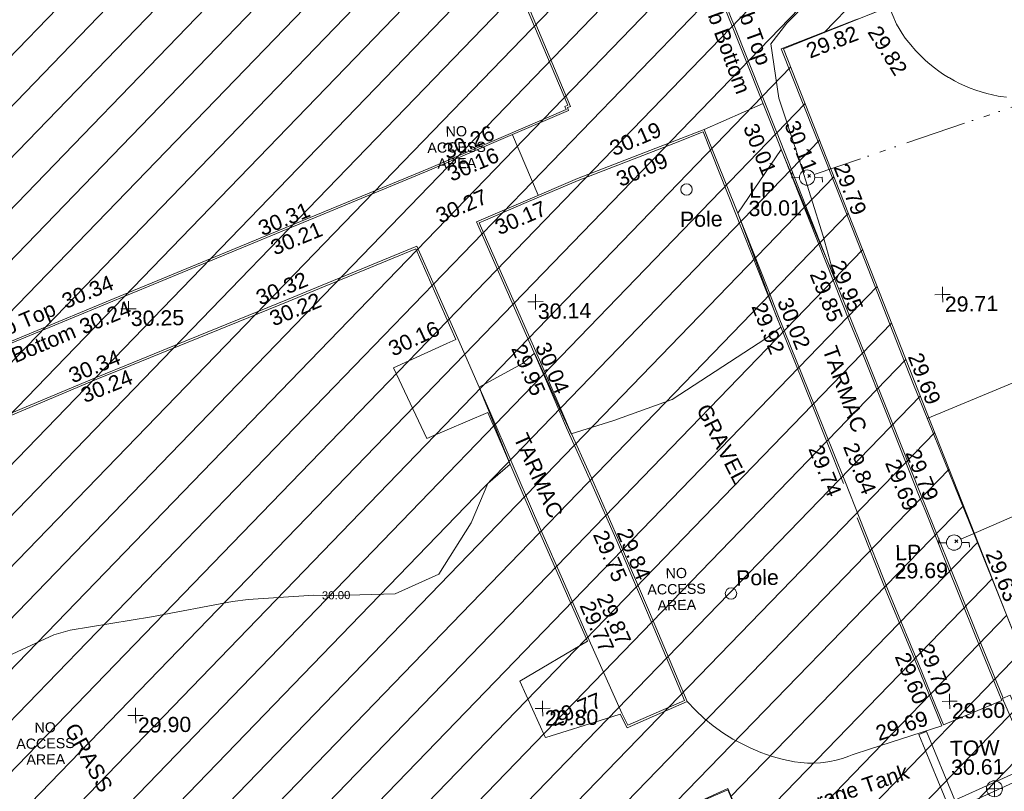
# Model space of a CAD drawing. Header units: millimetres. Extents: x -290717 to 520720, y -103372 to 287762.
# Tile 321 of 375: x 303321 to 327508, y 108074 to 127044. Entities that reach past the tile are written whole.
import ezdxf

# ---------------------------------------------------------------- set-up
doc = ezdxf.new("R2010")
doc.units = ezdxf.units.MM
doc.linetypes.add('IMPORT-HIDDEN2 _3_', pattern=[4762.5, 3175, -1587.5])
doc.linetypes.add('IMPORT-UG_ELEC_STREET LIGHTING_QLB2 _2_', pattern=[2700, 1500, -300.0000000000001, 0, -250, 150, -300.0000000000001, 0, -200])
for name, color, linetype, lineweight, true_color in [('00_TOPO_FURN_LAMP_POST', 7, 'Continuous', 9, 0x666666), ('00_TOPO_FURN_POLE', 7, 'Continuous', 9, 0x666666), ('00_TOPO_TOP_OF_WALL', 7, 'Continuous', 9, 0x666666), ('00_UAV_COLLECTION_TANK', 4, 'Continuous', 9, 0x00ffff), ('00_UAV_CONCRETE', 9, 'Continuous', 9, 0x808080), ('00_UAV_FENCE', 7, 'Continuous', 9, 0x264c2f), ('00_UAV_FOOTPATH', 7, 'Continuous', 9, 0xa50000), ('00_UAV_FURN_LAMP_POST', 7, 'Continuous', 9, 0xa50000), ('00_UAV_FURN_POLE', 7, 'Continuous', 9, 0x666666), ('00_UAV_KERB_BOTTOM', 1, 'Continuous', 9, 0xff0000), ('00_UAV_KERB_TOP', 7, 'Continuous', 9, 0xa500a5), ('00_UAV_LEVEL_SPOT', 7, 'Continuous', 9, 0x666666), ('00_UAV_ROAD_MARKING_WHITE_CONTINUOUS', 7, 'Continuous', 9, 0x999999), ('00_UAV_TOP_OF_WALL', 7, 'Continuous', 9, 0x666666), ('00_UAV_WALL', 7, 'Continuous', 9, 0x7c00a5), ('01_DTM_CONTOUR_MJR', 7, 'Continuous', 9, 0x7f3f00), ('01_DTM_CONTOUR_MJR_LABELS', 7, 'Continuous', 9, 0x7f3f00), ('12333-PUM-2D-U-0001-C01 - Rev2_REVIT IMPORT_dwg', 7, 'Continuous', 9, 0x767676), ('PUM-CHAMBER EXTENTS', 6, 'IMPORT-HIDDEN2 _3_', 9, 0xff00ff), ('PUM-ELECTRIC-SL-QLB2', 7, 'IMPORT-UG_ELEC_STREET LIGHTING_QLB2 _2_', 9, 0xff7f7f), ('PUM-UNABLE TO SURVEY', 190, 'Continuous', 9, 0x7f00ff)]:
    doc.layers.add(name, color=color, linetype=linetype, lineweight=lineweight, true_color=true_color)
for name, color, linetype, lineweight in [('00_UAV_DRIVE_WAY', 7, 'Continuous', 9), ('00_UAV_SURFACE', 7, 'Continuous', 9), ('00_UAV_SURVEY_TEXT', 7, 'Continuous', 9), ('GEN-TEXT', 7, 'Continuous', 9)]:
    doc.layers.add(name, color=color, linetype=linetype, lineweight=lineweight)
doc.styles.add('Arial_1', font='arial.ttf', dxfattribs={"height": 250})
doc.styles.add('Swis721 Lt BT_1', font='swissl.ttf', dxfattribs={"height": 200})
doc.styles.add('Swis721 Lt BT_2', font='swissl.ttf', dxfattribs={"height": 375})

# ---------------------------------------------------------------- blocks, each defined once
blk = doc.blocks.new('12333-PUM-2D-U-0001-C01 - Rev2_REVIT IMPORT_dwg_MSL_Lamp_Post_SYM-2077240-Site Location Plan Existing')
at = {"layer": '00_TOPO_FURN_LAMP_POST', "color": 254, "true_color": 0xcccccc, "flags": 128}
for points in [[(-500.1060478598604, 0), (-1000.212095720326, 0), (-1000.212095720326, 316.7338303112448)], [(500.1060478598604, 0), (1000.21209571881, 0), (1000.21209571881, -316.7338303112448)]]:
    blk.add_lwpolyline(points, dxfattribs=at)
at = {"layer": '00_TOPO_FURN_LAMP_POST', "color": 254, "true_color": 0xcccccc}
blk.add_circle((0, 0), 500.1060478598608, dxfattribs=at)
blk = doc.blocks.new('12333-PUM-2D-U-0001-C01 - Rev2_REVIT IMPORT_dwg_POLE_2-2077241-Site Location Plan Existing')
at = {"layer": '00_TOPO_FURN_POLE', "color": 254, "true_color": 0xcccccc}
blk.add_circle((0, 0), 375.0000000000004, dxfattribs=at)
blk = doc.blocks.new('12333-PUM-2D-U-0001-C01 - Rev2_REVIT IMPORT_dwg_TOW-2077249-Site Location Plan Existing')
at = {"layer": '00_TOPO_TOP_OF_WALL', "color": 254, "true_color": 0xcccccc, "flags": 128}
for points in [[(0, 525.0554400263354), (0, 0), (-525.0554401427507, 0)], [(525.0554401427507, 0), (0, 0), (0, -525.0554400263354)]]:
    blk.add_lwpolyline(points, dxfattribs=at)
at = {"layer": '00_TOPO_TOP_OF_WALL', "color": 254, "true_color": 0xcccccc}
blk.add_circle((0, 0), 525.0554401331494, dxfattribs=at)
blk = doc.blocks.new('12333-PUM-2D-U-0001-C01 - Rev2_REVIT IMPORT_dwg_UAV-2077255-Site Location Plan Existing')
at = {"layer": '00_UAV_LEVEL_SPOT', "color": 254, "true_color": 0xcccccc, "flags": 128}
for points in [[(0, -500.0000000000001), (0, 0), (-500.0000000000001, 0)], [(500.0000000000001, 0), (0, 0), (0, 500.0000000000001)]]:
    blk.add_lwpolyline(points, dxfattribs=at)
blk = doc.blocks.new('12333-PUM-2D-U-0001-C01 - Rev2_REVIT IMPORT_dwg_MGS62954_T2_Galway_ITM_3d_Rev1-2077680-Site Location Plan Existing')
at = {"layer": '00_UAV_CONCRETE', "color": 254, "true_color": 0xcccccc, "flags": 128}
for points in [[(534218785.069769, 725667300.6683389), (534217269.3697283, 725666680.5446144), (534216486.3697283, 725668435.5446144), (534217805.7446337, 725669009.7656441), (534218029.3183119, 725669107.0698347)], [(534221129.2557181, 725661637.2185165), (534219450.3697283, 725660678.5446146), (534220053.3697283, 725659288.5446144), (534220069.3697283, 725659286.5446147), (534221541.4042921, 725659721.1854074), (534221898.4399746, 725659826.6056713)]]:
    blk.add_lwpolyline(points, dxfattribs=at)
at = {"layer": '00_UAV_DRIVE_WAY', "color": 254, "true_color": 0xcccccc}
for p, q in [((534224217.3697283, 725674164.5446146), (534225673.1816712, 725674776.7164284)), ((534219503.8549474, 725674114.2785459), (534220114.1231058, 725672616.0304223))]:
    blk.add_line(p, q, dxfattribs=at)
at = {"layer": '00_UAV_FENCE', "color": 254, "true_color": 0xcccccc, "flags": 128}
for points in [[(534241482.3697283, 725671986.5446144), (534239751.3697284, 725676259.5446146), (534239611.4239228, 725676622.8240519), (534238061.3697283, 725680646.5446146), (534237418.4641343, 725680403.2958289), (534235344.3697283, 725679618.5446146), (534232753.6521721, 725678603.7032954), (534231285.3697283, 725678028.5446146), (534228080.804625, 725676825.1343396), (534227983.3697283, 725676788.5446144), (534226138.3697283, 725676112.5446147), (534227171.3972411, 725673369.819164), (534227657.3697283, 725672079.5446146), (534228916.1122378, 725668685.2637643), (534229229.3697284, 725667840.5446146), (534230701.4767936, 725664015.4007428), (534231373.3697283, 725662269.5446146), (534232484.2170877, 725659344.1217335), (534233070.1661617, 725657801.0214921)], [(534202510.3509521, 725648761.7753834), (534205347.9395009, 725649829.8071387), (534207189.5823609, 725650521.071677), (534208187.9395009, 725650895.8071387), (534211778.3764383, 725652501.459303), (534213102.9395009, 725653093.8071387), (534216367.4685073, 725654485.8738263), (534216425.939501, 725654510.8071387), (534219342.939501, 725655803.8071386), (534220815.6066167, 725656379.3746083), (534220964.9989092, 725656440.1334683), (534221978.6066166, 725656852.3746082), (534224510.6066167, 725657948.3746082), (534224926.5756717, 725656904.1864964), (534225729.6066167, 725654888.3746083), (534227810.6066167, 725655682.3746083), (534228365.1312739, 725655908.8211217), (534230178.6066167, 725656649.3746084), (534232945.6066167, 725657752.3746084), (534233001.9231317, 725657774.3690926), (534236786.7809302, 725659252.5499719)]]:
    blk.add_lwpolyline(points, dxfattribs=at)
at = {"layer": '00_UAV_FOOTPATH', "color": 254, "true_color": 0xcccccc}
for p, q in [((534218075.3697283, 725669126.5446144), (534218831.3697283, 725667319.5446146)), ((534227532.3697282, 725665420.5446146), (534227855.3697284, 725664568.5446146)), ((534221175.3697283, 725661656.5446144), (534221943.3697283, 725659848.5446146)), ((534229839.5857532, 725659424.132015), (534231283.3697283, 725659997.5446146))]:
    blk.add_line(p, q, dxfattribs=at)
at = {"layer": '00_UAV_KERB_BOTTOM', "color": 254, "true_color": 0xcccccc, "flags": 128}
for points in [[(534231283.3697283, 725659997.5446147), (534230656.3697283, 725661614.5446144), (534229969.3697284, 725663418.5446144), (534229493.1814959, 725664664.644662), (534229327.3697284, 725665098.5446146), (534228647.3697283, 725666898.5446146), (534227934.3697282, 725668779.5446144), (534227722.3393155, 725669337.9272447), (534226949.3697283, 725671373.5446146), (534225961.5440336, 725674014.7310928), (534225959.3697283, 725674020.5446146), (534224950.3697283, 725676686.5446146), (534224182.0714019, 725678684.162904), (534223843.756337, 725679563.8008491), (534222750.5225, 725682406.2695001)], [(534219747.7485, 725677769.9545), (534220942.9455001, 725674783.516), (534220866.9455001, 725674757.5160002), (534220894.9455001, 725674682.5159999), (534219393.9304646, 725674069.376215), (534217452.9455001, 725673276.5159999), (534214751.3242902, 725672213.8326501), (534213903.9455, 725671880.516), (534210613.9455001, 725670584.5159999), (534210099.291876, 725670381.7230284), (534207225.9455001, 725669249.5159999), (534205448.621584, 725668546.4690808), (534203888.9455, 725667929.516), (534200780.5128521, 725666756.5387856), (534200276.9455002, 725666566.516), (534197434.9455001, 725665443.516), (534196114.581311, 725664961.0033077), (534195669.9455001, 725664798.516)], [(534221943.3697283, 725659848.5446146), (534222089.3697283, 725659549.5446146), (534223488.3697282, 725660131.5446144), (534222620.3697283, 725662304.5446146), (534222314.3562999, 725663055.706698), (534221892.3697284, 725664091.5446147), (534221253.3697283, 725665624.5446146), (534220708.3697283, 725666883.5446144), (534220390.7680008, 725667666.1464195), (534220137.3697283, 725668290.5446144), (534219480.3697283, 725669848.5446146), (534218583.3697283, 725671986.5446144), (534218870.409227, 725672104.9602493), (534219795.3697284, 725672486.5446144), (534221080.3697283, 725673008.5446144), (534223530.696853, 725673911.5022672), (534224217.3697283, 725674164.5446146), (534225005.3697283, 725672086.5446146), (534225722.839357, 725670173.7994962), (534225948.3697283, 725669572.5446146), (534226826.3697284, 725667285.5446146), (534227500.6828287, 725665504.2500925), (534227532.3697282, 725665420.5446146)], [(534218075.3697283, 725669126.5446144), (534217107.3697283, 725671415.5446144), (534214769.2381591, 725670498.4295105), (534213910.3697283, 725670161.5446146), (534211435.3697283, 725669204.5446144), (534210107.7170711, 725668690.2922572), (534209176.3697283, 725668329.5446144), (534206929.3697283, 725667428.5446147), (534205452.0954046, 725666868.4222134), (534204645.3697283, 725666562.5446146), (534202691.9455001, 725665777.516), (534200957.9455001, 725665098.516), (534200800.0185986, 725665037.7222321), (534198419.9455001, 725664121.516), (534197973.1971415, 725663941.3092233)], [(534218831.3697283, 725667319.5446146), (534219880.3697283, 725664746.5446144), (534220737.5751087, 725662701.1665256), (534221175.3697284, 725661656.5446146)], [(534227855.3697284, 725664568.5446147), (534228568.3697283, 725662666.5446147), (534229331.3697283, 725660736.5446144), (534229653.6342105, 725659904.3316461), (534229839.5857532, 725659424.132015)]]:
    blk.add_lwpolyline(points, dxfattribs=at)
at = {"layer": '00_UAV_KERB_TOP', "color": 254, "true_color": 0xcccccc, "flags": 128}
for points in [[(534231315.1319991, 725660053.9333199), (534230703.042406, 725661632.4801651), (534230016.0858949, 725663436.365967), (534229525.1283751, 725664721.1146175), (534229374.1096327, 725665116.3038495), (534228694.1334723, 725666916.2407448), (534227981.1235824, 725668797.2668358), (534227754.3765495, 725669394.4057283), (534226996.1576189, 725671391.1772244), (534226006.1672122, 725674038.1515749), (534225993.6451938, 725674071.2375025), (534224997.0852181, 725676704.3682212), (534224213.9370469, 725678740.5969315), (534223890.4237456, 725679581.7494694), (534222797.0818904, 725682424.4989738)], [(534219701.327998, 725677751.3766373), (534220876.9734532, 725674813.7915777), (534220802.1247543, 725674788.185444), (534220831.1409419, 725674710.4635123), (534219283.0007023, 725674078.0738618), (534217434.3396866, 725673322.9264507), (534214639.9142324, 725672223.738529), (534213885.643007, 725671927.0457621), (534210595.620016, 725670631.0367118), (534209987.9008354, 725670391.5723946), (534207207.5845826, 725669296.0227501), (534205337.2888622, 725668556.1994505), (534203870.9222289, 725667976.156311), (534200668.5989964, 725666767.7491778), (534200258.9307379, 725666613.159522), (534197417.1741973, 725665490.2557235), (534196002.3022078, 725664973.2061863), (534195652.7835954, 725664845.4784213)], [(534221898.4399746, 725659826.6056713), (534222065.1004121, 725659485.294227), (534223553.0882604, 725660104.3141896), (534222666.7390811, 725662323.2505566), (534222433.4858519, 725662895.8103374), (534221938.5985448, 725664110.5955266), (534221299.390099, 725665644.0956007), (534220754.4835591, 725666902.8796993), (534220509.6003646, 725667506.2959075), (534220183.5725129, 725668309.6605089), (534219526.4586062, 725669867.9306254), (534218648.9361814, 725671959.5058143), (534218803.6579331, 725672023.3349198), (534219814.3128974, 725672440.2717863), (534221098.4278934, 725672961.9122748), (534223462.6428844, 725673833.1371809), (534224188.1812041, 725674100.5016365), (534224958.5864028, 725672068.9001096), (534225678.9454392, 725670148.451947), (534225901.6224121, 725669554.8041104), (534226779.6495034, 725667267.7335436), (534227456.8115467, 725665478.913131), (534227485.6081074, 725665402.8428963)], [(534218029.3183119, 725669107.0698347), (534217080.2878537, 725671351.2131395), (534214696.9008631, 725670416.3469255), (534213928.5148847, 725670114.9531136), (534211453.4292765, 725669157.9200209), (534210035.2240131, 725668608.5930599), (534209194.7044899, 725668283.0266222), (534206947.5389766, 725667381.9602545), (534205379.373087, 725666787.3754647), (534204663.0962692, 725666515.7923979), (534202710.3836277, 725665731.0392867), (534200976.0424545, 725665051.9056901), (534200727.4596553, 725664956.2140452), (534198438.2800868, 725664074.9971662), (534197997.2447681, 725663897.0948827)], [(534218785.069769, 725667300.6683389), (534219834.1616488, 725664727.442975), (534220691.2731575, 725662682.2888734), (534221129.2557181, 725661637.2185165)], [(534227808.5512466, 725664550.9938377), (534228521.7076674, 725662648.576569), (534229284.8085812, 725660718.3213084), (534229606.1437386, 725659886.5197396), (534229794.2758546, 725659399.5248194)]]:
    blk.add_lwpolyline(points, dxfattribs=at)
at = {"layer": '00_UAV_ROAD_MARKING_WHITE_CONTINUOUS', "color": 254, "true_color": 0xcccccc, "flags": 128}
for points in [[(534231655.5159621, 725674823.36309), (534231514.9121197, 725674845.8478457), (534231448.7796367, 725674858.3943529), (534231309.7105016, 725674888.9685309), (534231171.9489202, 725674924.9789658), (534231035.707311, 725674966.3701323), (534230901.1957488, 725675013.0782082), (534230768.6216406, 725675065.0311731), (534230638.189406, 725675122.1489191), (534230510.1001621, 725675184.343375), (534230384.5514134, 725675251.5186412), (534230261.7367467, 725675323.5711386), (534230237.7796368, 725675338.3943529), (534230120.6085286, 725675414.1125749), (534230006.5004384, 725675494.3725369), (534229895.6313127, 725675579.0504841), (534229788.1721037, 725675668.015849), (534229684.2885058, 725675761.1314536), (534229584.1406997, 725675858.2537206), (534229549.7796367, 725675893.3943532), (534229454.9281493, 725675995.6954433), (534229393.0705162, 725676067.9015478), (534229364.1661109, 725676101.6415149), (534229277.6334698, 725676211.0692072), (534229195.4636534, 725676323.8097899), (534229117.7833615, 725676439.6894257), (534229044.7123715, 725676558.5294365), (534228983.7796367, 725676666.3943529), (534228808.7487494, 725677098.4991833)], [(534229568.3382887, 725666959.7639006), (534233181.7796368, 725668390.3943528), (534234217.8320277, 725668798.8083948), (534236872.7796368, 725669845.3943529), (534238863.9945538, 725670646.1943941), (534239826.7796367, 725671033.394353), (534241583.201689, 725671694.6859503)]]:
    blk.add_lwpolyline(points, dxfattribs=at)
at = {"layer": '00_UAV_SURFACE', "color": 254, "true_color": 0xcccccc, "flags": 128}
blk.add_lwpolyline([(534223553.0882604, 725660104.3141896), (534223750.356114, 725659889.2512522), (534223960.7386183, 725659686.9992436), (534224183.4054895, 725659498.3563598), (534224417.4779631, 725659324.0670884), (534224662.0322621, 725659164.8192691), (534224817.3695001, 725659074.5445), (534225076.8023574, 725658940.8984538), (534225344.1149879, 725658823.8060517), (534225618.2524309, 725658723.7294035), (534225898.132791, 725658641.0634661), (534226160.3695, 725658580.5445002), (534226319.7387841, 725658556.7019014), (534226480.2906783, 725658542.9132308), (534226641.3915576, 725658539.2329057), (534226802.4056311, 725658545.675451), (534226871.3695001, 725658551.5445001), (534227031.1567129, 725658572.4031856), (534227189.3188947, 725658603.2538334), (534227345.2318511, 725658643.9746903), (534227498.2802653, 725658694.4050491), (534227579.3695001, 725658725.5445001), (534228037.1231696, 725658864.8357003), (534229794.2758546, 725659399.5248194)], dxfattribs=at)
at = {"layer": '00_UAV_WALL', "color": 254, "true_color": 0xcccccc, "flags": 128}
blk.add_lwpolyline([(534229414.6066167, 725659272.3746084), (534230084.6066168, 725657567.3746084), (534231982.6066167, 725658391.3746083), (534231565.4028459, 725659406.5091871), (534231301.6066167, 725660048.3746082), (534231487.1642875, 725660124.6357874), (534232242.9415644, 725658285.6887275), (534230319.6295652, 725657450.6997458), (534229973.8878953, 725657300.5990418), (534229227.8881533, 725659199.0013703)], close=True, dxfattribs=at)
at = {"layer": '01_DTM_CONTOUR_MJR', "color": 254, "true_color": 0xcccccc, "flags": 128}
blk.add_lwpolyline([(534227926.4513783, 725678347.7780855), (534226293.6476603, 725676739.0698959), (534225889.7560976, 725676239.5121952), (534226064.1800002, 725674902.7123088), (534226520.8677412, 725673433.151047), (534227091.3373579, 725671485.4890561), (534227360, 725670450.0000002), (534226985.1272334, 725671384.0508935), (534226100.0000001, 725673640), (534225010.0000001, 725672090.0000001), (534225491.7848192, 725670727.1090425), (534225904.2786561, 725669551.7114625), (534225963.6821706, 725669395.2454782), (534226010, 725669270.0000001), (534225642.0680813, 725669000.7980231), (534223313.8588008, 725667536.1411994), (534221872.9802027, 725667049.6327112), (534220820.0000001, 725666740), (534220748, 725666899.0000001), (534220648.3333334, 725667131.6666667), (534220146.3214287, 725668293.1607144), (534219950.0000001, 725668740.0000001), (534219653.9052817, 725668488.2133803), (534218580.0000001, 725667920.0000001), (534218681.257, 725667652.8124629), (534218813.1553785, 725667311.5776893), (534219066.676028, 725666652.7303932), (534219310.0000002, 725666020.0000001), (534218746.8442717, 725665555.0600274), (534218328.2611249, 725664593.0767497), (534217505.1052049, 725663344.8947953), (534216430.0000002, 725662879.7704003), (534214976.5882564, 725662861.1086998), (534214869.7367339, 725662859.7367339), (534214430.0000002, 725662883.0541873), (534212815.2459017, 725662805.2459018), (534212430.0000002, 725662761.6309012), (534210430.0000002, 725662420.0000001), (534208430.0000002, 725662128.3333334), (534208030.0000001, 725662020.0000001), (534206430.0000002, 725661320.0000002)], dxfattribs=at)
at = {"xscale": 0.375, "yscale": 0.375, "zscale": 0.375}
for name, p in [('12333-PUM-2D-U-0001-C01 - Rev2_REVIT IMPORT_dwg_MSL_Lamp_Post_SYM-2077240-Site Location Plan Existing', (534226722.5224829, 725672936.269547)), ('12333-PUM-2D-U-0001-C01 - Rev2_REVIT IMPORT_dwg_POLE_2-2077241-Site Location Plan Existing', (534223757.9455001, 725672693.516)), ('12333-PUM-2D-U-0001-C01 - Rev2_REVIT IMPORT_dwg_UAV-2077255-Site Location Plan Existing', (534210000.0000001, 725670000.0000001)), ('12333-PUM-2D-U-0001-C01 - Rev2_REVIT IMPORT_dwg_UAV-2077255-Site Location Plan Existing', (534220000.0000001, 725670000.0000001)), ('12333-PUM-2D-U-0001-C01 - Rev2_REVIT IMPORT_dwg_UAV-2077255-Site Location Plan Existing', (534230000.0000001, 725670000.0000001)), ('12333-PUM-2D-U-0001-C01 - Rev2_REVIT IMPORT_dwg_MSL_Lamp_Post_SYM-2077240-Site Location Plan Existing', (534230176.3697283, 725663899.5446144)), ('12333-PUM-2D-U-0001-C01 - Rev2_REVIT IMPORT_dwg_POLE_2-2077241-Site Location Plan Existing', (534224676.9455001, 725662742.516)), ('12333-PUM-2D-U-0001-C01 - Rev2_REVIT IMPORT_dwg_UAV-2077255-Site Location Plan Existing', (534210000.0000001, 725660000)), ('12333-PUM-2D-U-0001-C01 - Rev2_REVIT IMPORT_dwg_UAV-2077255-Site Location Plan Existing', (534220000.0000001, 725660000)), ('12333-PUM-2D-U-0001-C01 - Rev2_REVIT IMPORT_dwg_UAV-2077255-Site Location Plan Existing', (534230000.0000001, 725660000)), ('12333-PUM-2D-U-0001-C01 - Rev2_REVIT IMPORT_dwg_TOW-2077249-Site Location Plan Existing', (534231063.3695001, 725657832.5445001))]:
    blk.add_blockref(name, p, dxfattribs=at)
at = {"layer": '00_UAV_COLLECTION_TANK', "color": 251, "true_color": 0x666666, "insert": (534225894.3855022, 725657518.8035076), "char_height": 375, "width": 3599.663464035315, "attachment_point": 1, "rotation": 17.91724945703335, "line_spacing_factor": 1.005061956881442, "style": 'Swis721 Lt BT_2'}
blk.add_mtext('Storage Tank', dxfattribs=at)
at = {"layer": '00_UAV_CONCRETE', "color": 251, "true_color": 0x666666, "char_height": 375, "width": 1495.902363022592, "attachment_point": 1, "line_spacing_factor": 1.005061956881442, "style": 'Swis721 Lt BT_2'}
for s, insert, rotation in [('30.16', (534216322.5020504, 725669050.7400728), 24.245526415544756), ('29.77', (534220137.0986426, 725659898.1681358), 21.597380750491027)]:
    blk.add_mtext(s, dxfattribs=dict(at, insert=insert, rotation=rotation))
at = {"layer": '00_UAV_FENCE', "color": 251, "true_color": 0x666666, "char_height": 375, "width": 1495.902363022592, "attachment_point": 1, "line_spacing_factor": 1.005061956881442, "style": 'Swis721 Lt BT_2'}
for s, insert, rotation in [('29.82', (534226716.5602486, 725676207.9781994), 20.17049584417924), ('29.79', (534227722.9621069, 725673310.417452), 290.6385164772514), ('29.69', (534229467.4425929, 725668623.7235001), 290.41631977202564), ('29.63', (534231285.5644729, 725663744.4331692), 291.049226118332)]:
    blk.add_mtext(s, dxfattribs=dict(at, insert=insert, rotation=rotation))
at = {"layer": '00_UAV_FURN_LAMP_POST', "color": 251, "true_color": 0x666666, "char_height": 375, "attachment_point": 1, "line_spacing_factor": 1.005061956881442, "style": 'Swis721 Lt BT_2'}
for s, insert, width in [('LP', (534225293.7482127, 725672836.9499009), 707.5855621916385), ('30.01', (534225271.2047012, 725672386.3878026), 1495.902363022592), ('LP', (534228725.8661993, 725663863.8063202), 707.5855621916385), ('29.69', (534228703.3226878, 725663413.2442219), 1495.902363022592)]:
    blk.add_mtext(s, dxfattribs=dict(at, insert=insert, width=width))
at = {"layer": '00_UAV_FURN_POLE', "char_height": 375, "width": 1191.972994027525, "attachment_point": 1, "line_spacing_factor": 1.005061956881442, "style": 'Swis721 Lt BT_2'}
for insert in [(534223582.4372243, 725672147.9176191), (534224808.2870151, 725663311.5174831)]:
    blk.add_mtext('Pole', dxfattribs=dict(at, insert=insert))
at = {"layer": '00_UAV_KERB_BOTTOM', "color": 251, "true_color": 0x666666, "char_height": 375, "attachment_point": 1, "line_spacing_factor": 1.005061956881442, "style": 'Swis721 Lt BT_2'}
for s, insert, width, rotation in [('Kerb Bottom', (534224438.2666934, 725677860.2037386), 3414.456504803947, 288.98831362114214), ('30.01', (534225519.5755249, 725674331.3151176), 1495.902363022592, 290.7287407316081), ('30.16', (534217845.7336168, 725673329.2208662), 1495.902363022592, 22.219201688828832), ('30.09', (534221994.186324, 725673128.3737456), 1495.902363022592, 22.206419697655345), ('30.17', (534218992.2448786, 725671992.7269894), 1495.902363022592, 22.41816742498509), ('30.21', (534213476.5808547, 725671595.3288642), 1495.902363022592, 21.474737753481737), ('29.85', (534227090.7617508, 725670694.4351608), 1495.902363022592, 290.7928931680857), ('30.24', (534208745.3052991, 725669731.1576331), 1495.902363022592, 21.50631400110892), ('30.22', (534213417.5544924, 725669851.8707498), 1495.902363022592, 21.395770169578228), ('29.92', (534225645.3907662, 725669925.0726066), 1495.902363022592, 290.71874588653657), ('Kerb Bottom', (534205894.1594414, 725668587.4780551), 3414.456504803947, 21.986110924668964), ('29.95', (534219722.7661156, 725669005.0928072), 1495.902363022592, 292.3413021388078), ('30.24', (534208749.9820912, 725668047.5864861), 1495.902363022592, 21.174184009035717), ('29.74', (534226982.4893802, 725666403.7504257), 1495.902363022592, 290.87455860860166), ('29.69', (534228860.3980526, 725666022.5925248), 1495.902363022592, 290.7969965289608), ('29.75', (534221650.4699175, 725664396.6984273), 1495.902363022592, 292.16532735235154), ('29.77', (534221290.9460626, 725662662.0135945), 1495.902363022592, 292.7382580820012), ('29.60', (534229015.7137424, 725661263.240505), 1495.902363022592, 290.96773591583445)]:
    blk.add_mtext(s, dxfattribs=dict(at, insert=insert, width=width, rotation=rotation))
at = {"layer": '00_UAV_KERB_TOP', "color": 251, "true_color": 0x666666, "char_height": 375, "attachment_point": 1, "line_spacing_factor": 1.005061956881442, "style": 'Swis721 Lt BT_2'}
for s, insert, width, rotation in [('Kerb Top', (534225209.7171596, 725677837.7052729), 2493.170605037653, 288.98831362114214), ('30.26', (534217746.287021, 725673878.1151524), 1495.902363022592, 22.21920169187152), ('30.19', (534221845.4519885, 725673886.1946436), 1495.902363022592, 22.206419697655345), ('30.11', (534226533.0502574, 725674385.1066774), 1495.902363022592, 290.7301316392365), ('30.27', (534217546.0691275, 725672305.9862686), 1495.902363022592, 22.418167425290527), ('30.31', (534213180.1546054, 725672075.4801484), 1495.902363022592, 21.477570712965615), ('29.95', (534227595.2850762, 725670930.3272132), 1495.902363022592, 290.79289299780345), ('30.34', (534208322.8015466, 725670368.4317509), 1495.902363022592, 21.506313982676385), ('30.32', (534213095.7050927, 725670371.1255621), 1495.902363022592, 21.368804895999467), ('Kerb Top', (534206114.3496417, 725669431.2512683), 2493.170605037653, 21.986110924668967), ('30.02', (534226279.0294308, 725670034.7209339), 1495.902363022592, 290.72233307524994), ('30.34', (534208460.7099355, 725668538.6200905), 1495.902363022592, 21.240064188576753), ('30.04', (534220310.864345, 725669043.2994653), 1495.902363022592, 292.1911929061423), ('29.84', (534227835.136345, 725666441.5179348), 1495.902363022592, 290.8740190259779), ('29.79', (534229365.5372674, 725666258.7159212), 1495.902363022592, 290.78793747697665), ('29.84', (534222235.8279123, 725664431.960381), 1495.902363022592, 292.1653273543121), ('29.87', (534221710.7674188, 725662838.4853547), 1495.902363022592, 292.73825807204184), ('29.70', (534229592.4753729, 725661467.8368666), 1495.902363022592, 290.96358062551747)]:
    blk.add_mtext(s, dxfattribs=dict(at, insert=insert, width=width, rotation=rotation))
at = {"layer": '00_UAV_LEVEL_SPOT', "char_height": 375, "width": 1495.902363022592, "attachment_point": 1, "line_spacing_factor": 1.005061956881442, "style": 'Swis721 Lt BT_2'}
for s, insert in [('30.25', (534210051.8765643, 725669949.1441548)), ('30.14', (534220051.8765643, 725669949.1441548)), ('29.71', (534230051.8765643, 725669949.1441548)), ('29.90', (534210051.8765643, 725659949.1441547)), ('29.80', (534220051.8765643, 725659949.1441547)), ('29.60', (534230051.8765643, 725659949.1441547))]:
    blk.add_mtext(s, dxfattribs=dict(at, insert=insert))
at = {"layer": '00_UAV_ROAD_MARKING_WHITE_CONTINUOUS', "color": 251, "true_color": 0x666666, "insert": (534228578.5013932, 725676680.9881424), "char_height": 375, "width": 1495.902363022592, "attachment_point": 1, "rotation": 301.0009401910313, "line_spacing_factor": 1.005061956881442, "style": 'Swis721 Lt BT_2'}
blk.add_mtext('29.82', dxfattribs=at)
at = {"layer": '00_UAV_SURFACE', "color": 251, "true_color": 0x666666, "insert": (534228132.1272534, 725659411.3945613), "char_height": 375, "width": 1495.902363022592, "attachment_point": 1, "rotation": 16.924633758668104, "line_spacing_factor": 1.005061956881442, "style": 'Swis721 Lt BT_2'}
blk.add_mtext('29.69', dxfattribs=at)
at = {"layer": '00_UAV_SURVEY_TEXT', "color": 251, "true_color": 0x666666, "char_height": 375, "attachment_point": 1, "line_spacing_factor": 1.005061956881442, "style": 'Swis721 Lt BT_2'}
for s, insert, width, rotation in [('TARMAC', (534227376.4823582, 725668826.562067), 2450.430537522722, 288.9530340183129), ('GRAVEL', (534224230.3479643, 725667455.8531686), 2322.210334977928, 296.0274530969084), ('TARMAC', (534219741.3609978, 725666816.3827885), 2450.430537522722, 292.95352070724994), ('GRASS', (534208566.6421446, 725659884.4230102), 2018.280965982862, 298.01985529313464)]:
    blk.add_mtext(s, dxfattribs=dict(at, insert=insert, width=width, rotation=rotation))
at = {"layer": '00_UAV_TOP_OF_WALL', "char_height": 375, "attachment_point": 1, "line_spacing_factor": 1.005061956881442, "style": 'Swis721 Lt BT_2'}
for s, insert, width in [('TOW', (534229984.9933177, 725659027.2720815), 1343.937678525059), ('30.61', (534230007.4552251, 725658563.4241587), 1495.902363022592)]:
    blk.add_mtext(s, dxfattribs=dict(at, insert=insert, width=width))
at = {"layer": '01_DTM_CONTOUR_MJR_LABELS', "color": 251, "true_color": 0x666666, "insert": (534214976.8767494, 725662971.7362019), "char_height": 200, "width": 797.8007824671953, "attachment_point": 2, "rotation": 359.9912271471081, "line_spacing_factor": 1.005061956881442, "style": 'Swis721 Lt BT_1'}
blk.add_mtext('30.00', dxfattribs=at)
blk = doc.blocks.new('12333-PUM-2D-U-0001-C01 - Rev2_REVIT IMPORT_dwg-1620468-Site Location Plan Existing')
at = {"layer": 'PUM-CHAMBER EXTENTS', "true_color": 0xfff4d4}
h = blk.add_hatch(dxfattribs=at)
h.set_pattern_fill('FP_14', style=0, pattern_type=2)
h.set_pattern_definition([(45, (-533641079.65, -725615854.3560001), (-618.7184335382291, 618.7184335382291), [])])
h.paths.add_polyline_path([(561369.3501529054, 32961.64382132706), (583432.350152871, 42064.64382132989), (584672.3501528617, 38987.6438212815), (591969.3501528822, 41930.64382136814), (585115.3501528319, 60252.64382129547), (601682.3501528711, 66542.64382133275), (593779.350152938, 86713.64382130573), (593325.3501529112, 86525.64382134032), (591535.8661504, 91032.67662588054), (570762.3501528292, 82754.64382139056), (556580.3501529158, 77376.64382136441), (542174.3501528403, 72021.64382138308), (551469.3501528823, 54861.64382135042), (558438.2640803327, 39445.5614970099)])
at = {"layer": 'GEN-TEXT', "color": 253, "true_color": 0xaaaaaa}
for p, q in [((585658.9948137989, 57085.28848225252), (585729.7054919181, 57155.99916037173)), ((585729.7054919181, 57085.28848225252), (585658.9948137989, 57155.99916037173)), ((589118.9948138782, 48042.28848230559), (589189.7054919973, 48112.99916042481)), ((589189.7054919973, 48042.28848230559), (589118.9948138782, 48112.99916042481))]:
    blk.add_line(p, q, dxfattribs=at)
at = {"layer": 'PUM-ELECTRIC-SL-QLB2', "color": 254, "true_color": 0xffd4d4, "flags": 128}
for points in [[(608521.2084035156, 58100.91091727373), (605678.3501529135, 56001.64382136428), (601999.3501529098, 53277.64382131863), (600364.3501529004, 57412.64382132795), (598588.3501528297, 61812.64382135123), (592479.3501528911, 59293.64382138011), (585816.2878747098, 57153.31588534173)], [(589266.7018729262, 48124.41776786), (595557.3501528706, 50757.64382130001), (601999.3501529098, 53277.64382131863)]]:
    blk.add_lwpolyline(points, dxfattribs=at)
at = {"layer": 'PUM-UNABLE TO SURVEY', "color": 7, "true_color": 0xfff4d4, "flags": 128}
blk.add_lwpolyline([(593403.6889939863, 86558.08369384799), (593779.3501529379, 86713.64382130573), (601682.3501528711, 66542.64382133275), (585115.3501528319, 60252.6438212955), (591969.3501528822, 41930.64382136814), (584672.3501528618, 38987.6438212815), (583432.350152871, 42064.64382132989), (561369.3501529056, 32961.64382132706), (551469.3501528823, 54861.64382135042), (542174.3501528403, 72021.64382138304), (556580.3501529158, 77376.64382136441), (570762.3501528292, 82754.64382139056), (574739.240917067, 84339.3939527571)], dxfattribs=at)
blk.add_blockref('12333-PUM-2D-U-0001-C01 - Rev2_REVIT IMPORT_dwg_MGS62954_T2_Galway_ITM_3d_Rev1-2077680-Site Location Plan Existing', (-533641079.6498471, -725615854.3561786))
at = {"layer": 'PUM-UNABLE TO SURVEY', "color": 41, "true_color": 0xffdf7f, "char_height": 250, "width": 1714.021757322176, "attachment_point": 2, "line_spacing_factor": 0.9417779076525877, "style": 'Arial_1'}
for insert in [(577047.7331528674, 58493.02843779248), (582261.5267338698, 47539.76299446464), (566694.787652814, 44016.51243791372)]:
    blk.add_mtext('NO\\PACCESS\\PAREA', dxfattribs=dict(at, insert=insert))

msp = doc.modelspace()

# ---------------------------------------------------------------- block references
at = {"layer": '12333-PUM-2D-U-0001-C01 - Rev2_REVIT IMPORT_dwg', "color": 254, "linetype": 'IMPORT-UG_ELEC_STREET LIGHTING_QLB2 _2_', "true_color": 0xffd4d4, "rotation": 0.9999999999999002}
msp.add_blockref('12333-PUM-2D-U-0001-C01 - Rev2_REVIT IMPORT_dwg-1620468-Site Location Plan Existing', (-261895.0770586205, 55869.5817132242), dxfattribs=at)

doc.saveas('drawing.dxf')
